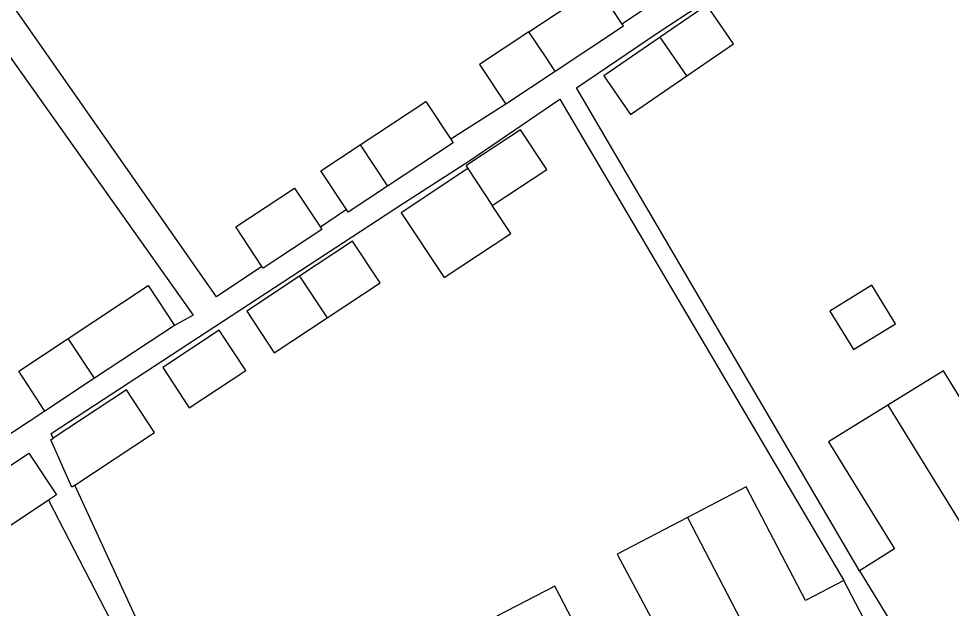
# Model space of a CAD drawing. Extents: x 159718 to 160783, y 383290 to 384030.
# Drawn here: x 160428.04 to 160474.83, y 383500.14 to 383529.73 of the extents above; entities that cross this region are included whole.
import ezdxf

# ---------------------------------------------------------------- set-up
doc = ezdxf.new("R2010")
doc.units = 0
doc.layers.add('IMGEO_Pand', color=7, linetype='Continuous')
doc.layers.add('IMGEO_Voetpad_open', color=7, linetype='Continuous')

msp = doc.modelspace()

# ---------------------------------------------------------------- linework, layer by layer
at = {"layer": 'IMGEO_Pand'}
for points in [[(160453.639, 383529.078), (160457.061, 383531.341), (160458.304, 383529.463)], [(160461.56, 383526.866), (160463.897, 383528.47), (160462.561, 383530.416), (160460.224, 383528.811)], [(160458.304, 383529.463), (160458.375, 383529.355), (160454.954, 383527.091)], [(160453.639, 383529.078), (160451.159, 383527.437), (160452.473, 383525.45)], [(160454.954, 383527.091), (160454.901, 383527.172), (160454.499, 383527.779), (160453.639, 383529.078)], [(160460.224, 383528.811), (160457.402, 383526.873), (160458.737, 383524.928), (160461.56, 383526.866)], [(160461.56, 383526.866), (160460.224, 383528.811)], [(160454.954, 383527.091), (160452.473, 383525.45)], [(160445.17, 383523.405), (160448.459, 383525.581), (160449.716, 383523.681)], [(160451.797, 383520.363), (160451.846, 383520.396), (160454.534, 383522.173), (160453.219, 383524.16), (160450.681, 383522.481), (160450.483, 383522.35), (160450.576, 383522.209)], [(160449.716, 383523.681), (160449.833, 383523.505), (160446.543, 383521.329)], [(160444.483, 383520.158), (160443.197, 383522.1), (160445.17, 383523.405)], [(160445.17, 383523.405), (160446.543, 383521.329)], [(160450.576, 383522.209), (160447.232, 383519.996), (160449.382, 383516.747), (160452.726, 383518.959), (160451.797, 383520.363)], [(160450.576, 383522.209), (160451.797, 383520.363)], [(160440.245, 383517.305), (160438.937, 383519.282), (160441.881, 383521.229), (160443.173, 383519.276)], [(160446.543, 383521.329), (160444.571, 383520.024), (160444.483, 383520.158)], [(160443.173, 383519.276), (160443.254, 383519.153), (160440.31, 383517.206), (160440.245, 383517.305)], [(160443.514, 383514.722), (160446.168, 383516.478), (160444.784, 383518.57), (160442.131, 383516.814)], [(160442.131, 383516.814), (160439.477, 383515.059), (160440.861, 383512.967), (160443.514, 383514.722)], [(160442.131, 383516.814), (160443.514, 383514.722)], [(160430.525, 383513.686), (160434.534, 383516.338), (160435.854, 383514.343)], [(160469.92, 383513.126), (160472.031, 383514.427), (160470.84, 383516.359), (160468.729, 383515.059), (160469.92, 383513.126)], [(160435.854, 383514.343), (160431.844, 383511.691)], [(160439.431, 383512.081), (160438.097, 383514.096), (160435.264, 383512.222), (160436.598, 383510.207), (160439.431, 383512.081)], [(160429.356, 383510.045), (160428.037, 383512.04), (160430.525, 383513.686)], [(160431.844, 383511.691), (160430.525, 383513.686)], [(160479.584, 383507.886), (160477.722, 383506.738), (160474.442, 383512.059), (160471.651, 383510.339)], [(160431.844, 383511.691), (160429.356, 383510.045)], [(160430.856, 383506.328), (160434.858, 383508.975), (160433.448, 383511.108), (160429.774, 383508.677)], [(160471.651, 383510.339), (160468.666, 383508.499), (160471.973, 383503.136), (160470.216, 383502.033)], [(160471.651, 383510.339), (160478.024, 383500), (160479.491, 383497.62)], [(160430.856, 383506.328), (160430.705, 383506.228), (160429.657, 383508.6), (160429.774, 383508.677)], [(160424.947, 383505.546), (160428.546, 383507.927), (160429.93, 383505.834), (160429.533, 383505.571)], [(160469.443, 383501.546), (160467.512, 383500.54), (160464.545, 383506.238), (160461.586, 383504.694)], [(160429.533, 383505.571), (160426.331, 383503.454)], [(160461.586, 383504.694), (160458.07, 383502.859), (160461.074, 383497.224), (160459.761, 383496.541)], [(160461.586, 383504.694), (160464.03, 383500), (160468.533, 383491.353)], [(160470.216, 383502.033), (160471.464, 383500), (160472.137, 383498.904), (160474.684, 383494.636)], [(160459.761, 383496.541), (160457.9, 383495.572), (160455.587, 383500), (160454.934, 383501.249), (160452.513, 383500), (160452.021, 383499.746)], [(160473.336, 383493.858), (160471.127, 383498.292), (160470.243, 383500), (160469.443, 383501.546)]]:
    msp.add_lwpolyline(points, dxfattribs=at)
at = {"layer": 'IMGEO_Voetpad_open'}
for points in [[(160440.245, 383517.305), (160437.961, 383515.767), (160424.495, 383535.035)], [(160423.195, 383534.022), (160436.792, 383514.858), (160435.854, 383514.343)], [(160470.216, 383502.033), (160456.017, 383526.255), (160460.12, 383529.044), (160464.298, 383531.805), (160465.767, 383532.64)], [(160460.69, 383531.07), (160458.304, 383529.463)], [(160429.774, 383508.677), (160429.661, 383508.922), (160447.338, 383520.484), (160450.621, 383522.588), (160455.185, 383525.69), (160469.443, 383501.546)], [(160452.473, 383525.45), (160449.716, 383523.681)], [(160444.483, 383520.158), (160443.173, 383519.276)], [(160429.356, 383510.045), (160426.24, 383508.005)], [(160440.572, 383486.539), (160435.49, 383496.267), (160430.856, 383506.328)], [(160429.533, 383505.571), (160439.641, 383486.018)]]:
    msp.add_lwpolyline(points, dxfattribs=at)

doc.saveas('drawing.dxf')
